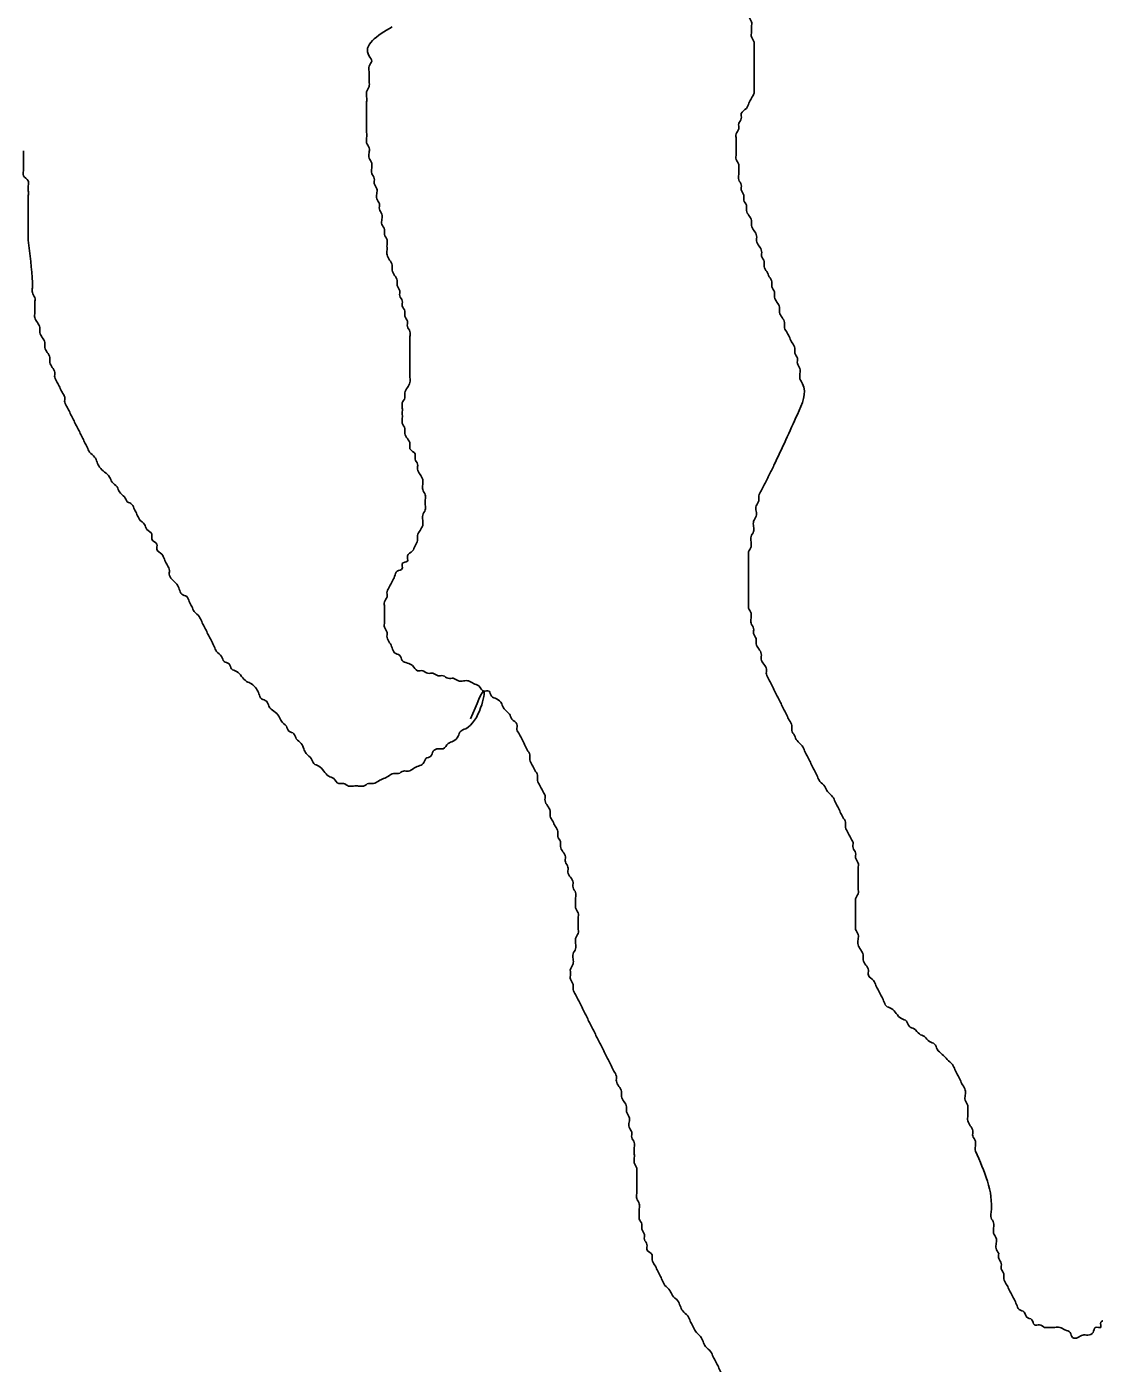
# Model space of a CAD drawing. Extents: x 813775 to 1157140, y 1757555 to 1979907.
# Drawn here: x 1010032 to 1011201, y 1872587 to 1874050 of the extents above; entities that cross this region are included whole.
import ezdxf

# ---------------------------------------------------------------- set-up
doc = ezdxf.new("R2010")
doc.units = 0
doc.layers.add('Level 35', color=7, linetype='Continuous')
doc.layers.add('Level 9', color=7, linetype='Continuous')

msp = doc.modelspace()

# ---------------------------------------------------------------- linework, layer by layer
at = {"layer": 'Level 35'}
for points in [[(1010028.6, 1873914.2), (1010028.6, 1873908.7), (1010028.6, 1873903.2), (1010028.6, 1873897.8), (1010028.6, 1873892.3), (1010028.6, 1873886.9), (1010034, 1873881.4), (1010034, 1873876), (1010034, 1873870.5), (1010034, 1873865.1), (1010034, 1873859.6), (1010034, 1873854.2), (1010034, 1873848.7), (1010034, 1873843.3), (1010034, 1873837.8), (1010034, 1873832.3), (1010034, 1873826.9), (1010034, 1873821.4), (1010034, 1873816.3)], [(1010142, 1873529.9), (1010139.3, 1873535.4), (1010133.8, 1873540.8), (1010131.1, 1873546.3), (1010125.6, 1873551.7), (1010122.9, 1873557.2), (1010117.5, 1873562.6), (1010112, 1873568.1), (1010109.3, 1873573.5), (1010106.5, 1873579), (1010101.1, 1873584.5), (1010098.4, 1873589.9), (1010095.6, 1873595.4), (1010092.9, 1873600.8), (1010090.2, 1873606.3), (1010087.5, 1873611.7), (1010084.7, 1873617.2), (1010082, 1873622.6), (1010079.3, 1873628.1), (1010076.6, 1873633.5), (1010073.8, 1873639), (1010073.8, 1873644.5), (1010071.1, 1873649.9), (1010068.4, 1873655.4), (1010065.7, 1873660.8), (1010062.9, 1873666.3), (1010062.9, 1873671.7), (1010060.2, 1873677.2), (1010057.5, 1873682.6), (1010057.5, 1873688.1), (1010054.8, 1873693.5), (1010052, 1873699), (1010052, 1873704.4), (1010049.3, 1873709.9), (1010046.6, 1873715.4), (1010046.6, 1873720.8), (1010043.9, 1873726.3), (1010041.1, 1873731.7), (1010041.1, 1873737.2), (1010041.1, 1873742.6), (1010041.1, 1873748.1), (1010041.1, 1873753.5), (1010038.4, 1873759), (1010038.4, 1873764.4), (1010038.4, 1873769.9), (1010034, 1873816.3)], [(1010518.1, 1873292.7), (1010532.6, 1873322.9), (1010512.7, 1873281.8), (1010507.2, 1873279), (1010504.5, 1873273.6), (1010499, 1873268.1), (1010493.6, 1873265.4), (1010488.1, 1873259.9), (1010482.7, 1873259.9), (1010477.2, 1873257.2), (1010474.5, 1873251.8), (1010469.1, 1873249), (1010466.3, 1873243.6), (1010460.9, 1873240.8), (1010455.4, 1873238.1), (1010450, 1873235.4), (1010444.5, 1873235.4), (1010439.1, 1873232.7), (1010433.6, 1873232.7), (1010428.2, 1873229.9), (1010422.7, 1873227.2), (1010417.3, 1873224.5), (1010411.8, 1873221.8), (1010406.4, 1873221.8), (1010400.9, 1873219), (1010395.5, 1873219), (1010390, 1873219), (1010384.6, 1873219), (1010379.1, 1873221.8), (1010373.7, 1873221.8), (1010368.2, 1873227.2), (1010362.8, 1873229.9), (1010357.3, 1873235.4), (1010351.9, 1873240.8), (1010346.4, 1873243.6), (1010343.7, 1873249), (1010338.2, 1873254.5), (1010335.5, 1873259.9), (1010332.8, 1873265.4), (1010327.3, 1873270.8), (1010324.6, 1873276.3), (1010319.2, 1873279), (1010316.4, 1873284.5), (1010311, 1873289.9), (1010308.3, 1873295.4), (1010302.8, 1873300.8), (1010297.3, 1873306.3), (1010294.6, 1873311.8), (1010289.2, 1873314.5), (1010286.4, 1873319.9), (1010283.7, 1873325.4), (1010278.3, 1873330.8), (1010272.8, 1873333.6), (1010267.4, 1873339), (1010261.9, 1873344.5), (1010256.5, 1873347.2), (1010253.7, 1873352.7), (1010248.3, 1873355.4), (1010245.6, 1873360.8), (1010240.1, 1873366.3), (1010237.4, 1873371.7), (1010234.7, 1873377.2), (1010231.9, 1873382.7), (1010229.2, 1873388.1), (1010226.5, 1873393.6), (1010223.8, 1873399), (1010221, 1873404.5), (1010215.6, 1873409.9), (1010212.9, 1873415.4), (1010210.1, 1873420.8), (1010207.4, 1873426.3), (1010201.9, 1873429), (1010199.2, 1873434.5), (1010196.5, 1873439.9), (1010191, 1873445.4), (1010188.3, 1873450.8), (1010188.3, 1873456.3), (1010185.6, 1873461.7), (1010182.9, 1873467.2), (1010180.1, 1873472.6), (1010174.7, 1873478.1), (1010174.7, 1873483.6), (1010169.2, 1873489), (1010169.2, 1873494.5), (1010163.8, 1873499.9), (1010161.1, 1873505.4), (1010155.6, 1873510.8), (1010152.9, 1873516.3), (1010150.2, 1873521.7), (1010147.4, 1873527.2), (1010142, 1873529.9)]]:
    msp.add_spline(points, degree=3, dxfattribs=at)
at = {"layer": 'Level 9'}
for points in [[(1010828.3, 1874005.3), (1010828.3, 1874010.9), (1010828.3, 1874016.5), (1010828.3, 1874022), (1010828.3, 1874027.6), (1010828.3, 1874033.2), (1010825.5, 1874038.8), (1010825.5, 1874044.4), (1010825.5, 1874050), (1010825.5, 1874055.5), (1010822.7, 1874061.1), (1010822.7, 1874066.7), (1010819.9, 1874072.3), (1010819.9, 1874077.9), (1010817.1, 1874083.5), (1010817.1, 1874089), (1010817.1, 1874094.6), (1010814.3, 1874100.2), (1010814.3, 1874105.8), (1010811.5, 1874111.4), (1010808.7, 1874116.9), (1010808.7, 1874122.5), (1010806, 1874128.1), (1010806, 1874133.7), (1010803.2, 1874139.3), (1010803.2, 1874144.9), (1010800.4, 1874150.4), (1010797.6, 1874156), (1010797.6, 1874161.6), (1010794.8, 1874167.2), (1010794.8, 1874172.8), (1010792, 1874178.3), (1010792, 1874183.9), (1010789.2, 1874189.5), (1010786.4, 1874195.1), (1010786.4, 1874200.7), (1010783.6, 1874206.3), (1010783.6, 1874211.8), (1010780.8, 1874217.4), (1010780.8, 1874223), (1010778.1, 1874228.6), (1010775.3, 1874234.2), (1010772.5, 1874239.7), (1010769.7, 1874245.3), (1010769.7, 1874250.9), (1010766.9, 1874256.5), (1010764.1, 1874262.1), (1010761.3, 1874267.7), (1010761.3, 1874273.2), (1010761.3, 1874278.8), (1010758.5, 1874284.4), (1010758.5, 1874290), (1010758.5, 1874295.6), (1010755.7, 1874301.1), (1010755.7, 1874306.7), (1010753, 1874312.3), (1010753, 1874317.9), (1010753, 1874323.5), (1010750.2, 1874329.1), (1010750.2, 1874334.6), (1010750.2, 1874340.2), (1010747.4, 1874345.8), (1010747.4, 1874351.4), (1010744.6, 1874357), (1010741.8, 1874362.5), (1010741.8, 1874368.1), (1010739, 1874373.7), (1010736.2, 1874379.3), (1010733.4, 1874384.9), (1010730.6, 1874390.5), (1010727.8, 1874396), (1010722.3, 1874398.8), (1010719.5, 1874404.4), (1010713.9, 1874407.2), (1010711.1, 1874412.8), (1010705.5, 1874415.6), (1010699.9, 1874418.4), (1010697.2, 1874423.9), (1010691.6, 1874423.9), (1010686, 1874423.9), (1010680.4, 1874426.7), (1010674.8, 1874426.7), (1010669.3, 1874426.7), (1010663.7, 1874423.9), (1010658.1, 1874423.9), (1010652.5, 1874423.9), (1010646.9, 1874421.2), (1010641.4, 1874421.2), (1010635.8, 1874421.2), (1010630.2, 1874421.2), (1010624.6, 1874418.4)], [(1010465.6, 1873549), (1010465.6, 1873554.6), (1010462.8, 1873560.1), (1010460, 1873565.7), (1010460, 1873571.3), (1010457.3, 1873576.9), (1010457.3, 1873582.5), (1010451.7, 1873588), (1010451.7, 1873593.6), (1010448.9, 1873599.2), (1010446.1, 1873604.8), (1010446.1, 1873610.4), (1010443.3, 1873616), (1010443.3, 1873621.5), (1010443.3, 1873627.1), (1010443.3, 1873632.7), (1010443.3, 1873638.3), (1010446.1, 1873643.9), (1010446.1, 1873649.4), (1010448.9, 1873655), (1010451.7, 1873660.6), (1010451.7, 1873666.2), (1010451.7, 1873671.8), (1010451.7, 1873677.4), (1010451.7, 1873682.9), (1010451.7, 1873688.5), (1010451.7, 1873694.1), (1010451.7, 1873699.7), (1010451.7, 1873705.3), (1010451.7, 1873710.8), (1010451.7, 1873716.4), (1010448.9, 1873722), (1010448.9, 1873727.6), (1010446.1, 1873733.2), (1010446.1, 1873738.8), (1010443.3, 1873744.3), (1010443.3, 1873749.9), (1010440.5, 1873755.5), (1010440.5, 1873761.1), (1010437.7, 1873766.7), (1010437.7, 1873772.3), (1010434.9, 1873777.8), (1010432.2, 1873783.4), (1010432.2, 1873789), (1010429.4, 1873794.6), (1010426.6, 1873800.2), (1010426.6, 1873805.7), (1010426.6, 1873811.3), (1010426.6, 1873816.9), (1010423.8, 1873822.5), (1010423.8, 1873828.1), (1010421, 1873833.7), (1010421, 1873839.2), (1010421, 1873844.8), (1010418.2, 1873850.4), (1010418.2, 1873856), (1010415.4, 1873861.6), (1010415.4, 1873867.1), (1010415.4, 1873872.7), (1010412.6, 1873878.3), (1010412.6, 1873883.9), (1010409.8, 1873889.5), (1010409.8, 1873895.1), (1010409.8, 1873900.6), (1010407, 1873906.2), (1010407, 1873911.8), (1010407, 1873917.4), (1010404.3, 1873923), (1010404.3, 1873928.5), (1010404.3, 1873934.1), (1010404.3, 1873939.7), (1010404.3, 1873945.3), (1010404.3, 1873950.9), (1010404.3, 1873956.5), (1010404.3, 1873962), (1010404.3, 1873967.6), (1010404.3, 1873973.2), (1010404.3, 1873978.8), (1010407, 1873984.4), (1010407, 1873989.9), (1010407, 1873995.5), (1010407, 1874001.1), (1010407, 1874006.7), (1010409.8, 1874012.3), (1010407, 1874017.9), (1010432.2, 1874050)], [(1010875.7, 1873625.7), (1010881.3, 1873659.2), (1010878.5, 1873664.8), (1010878.5, 1873670.4), (1010878.5, 1873676), (1010875.7, 1873681.6), (1010875.7, 1873687.1), (1010872.9, 1873692.7), (1010872.9, 1873698.3), (1010870.1, 1873703.9), (1010867.3, 1873709.5), (1010864.5, 1873715), (1010861.7, 1873720.6), (1010861.7, 1873726.2), (1010859, 1873731.8), (1010856.2, 1873737.4), (1010856.2, 1873743), (1010853.4, 1873748.5), (1010850.6, 1873754.1), (1010850.6, 1873759.7), (1010847.8, 1873765.3), (1010847.8, 1873770.9), (1010845, 1873776.4), (1010842.2, 1873782), (1010839.4, 1873787.6), (1010839.4, 1873793.2), (1010836.6, 1873798.8), (1010836.6, 1873804.4), (1010833.8, 1873809.9), (1010831.1, 1873815.5), (1010831.1, 1873821.1), (1010828.3, 1873826.7), (1010825.5, 1873832.3), (1010825.5, 1873837.8), (1010822.7, 1873843.4), (1010819.9, 1873849), (1010819.9, 1873854.6), (1010817.1, 1873860.2), (1010817.1, 1873865.8), (1010814.3, 1873871.3), (1010814.3, 1873876.9), (1010811.5, 1873882.5), (1010811.5, 1873888.1), (1010811.5, 1873893.7), (1010811.5, 1873899.2), (1010808.7, 1873904.8), (1010808.7, 1873910.4), (1010808.7, 1873916), (1010808.7, 1873921.6), (1010808.7, 1873927.2), (1010808.7, 1873932.7), (1010811.5, 1873938.3), (1010811.5, 1873943.9), (1010814.3, 1873949.5), (1010814.3, 1873955.1), (1010819.9, 1873960.6), (1010822.7, 1873966.2), (1010825.5, 1873971.8), (1010828.3, 1873977.4), (1010828.3, 1873983), (1010828.3, 1873988.6), (1010828.3, 1873994.1), (1010828.3, 1873999.7), (1010828.3, 1874005.3)], [(1010858.5, 1873307.8), (1010855.7, 1873313.3), (1010852.9, 1873318.9), (1010850.1, 1873324.5), (1010847.4, 1873330.1), (1010844.6, 1873335.7), (1010841.8, 1873341.3), (1010841.8, 1873346.8), (1010839, 1873352.4), (1010836.2, 1873358), (1010836.2, 1873363.6), (1010833.4, 1873369.2), (1010830.6, 1873374.7), (1010830.6, 1873380.3), (1010827.8, 1873385.9), (1010827.8, 1873391.5), (1010825, 1873397.1), (1010825, 1873402.7), (1010825, 1873408.2), (1010822.3, 1873413.8), (1010822.3, 1873419.4), (1010822.3, 1873425), (1010822.3, 1873430.6), (1010822.3, 1873436.1), (1010822.3, 1873441.7), (1010822.3, 1873447.3), (1010822.3, 1873452.9), (1010822.3, 1873458.5), (1010822.3, 1873464.1), (1010822.3, 1873469.6), (1010822.3, 1873475.2), (1010825, 1873480.8), (1010825, 1873486.4), (1010825, 1873492), (1010827.8, 1873497.5), (1010827.8, 1873503.1), (1010827.8, 1873508.7), (1010830.6, 1873514.3), (1010830.6, 1873519.9), (1010830.6, 1873525.5), (1010833.4, 1873531), (1010833.4, 1873536.6), (1010836.2, 1873542.2), (1010839, 1873547.8), (1010841.8, 1873553.4), (1010844.6, 1873558.9), (1010847.4, 1873564.5), (1010850.1, 1873570.1), (1010875.7, 1873625.7)], [(1010627.4, 1873119.2), (1010624.6, 1873124.8), (1010624.6, 1873130.3), (1010621.8, 1873135.9), (1010621.8, 1873141.5), (1010619.1, 1873147.1), (1010616.3, 1873152.7), (1010616.3, 1873158.2), (1010613.5, 1873163.8), (1010613.5, 1873169.4), (1010610.7, 1873175), (1010607.9, 1873180.6), (1010605.1, 1873186.2), (1010605.1, 1873191.7), (1010602.3, 1873197.3), (1010599.5, 1873202.9), (1010599.5, 1873208.5), (1010596.7, 1873214.1), (1010593.9, 1873219.6), (1010591.2, 1873225.2), (1010591.2, 1873230.8), (1010588.4, 1873236.4), (1010585.6, 1873242), (1010582.8, 1873247.6), (1010582.8, 1873253.1), (1010580, 1873258.7), (1010577.2, 1873264.3), (1010574.4, 1873269.9), (1010571.6, 1873275.5), (1010568.8, 1873281), (1010568.8, 1873286.6), (1010563.3, 1873292.2), (1010560.5, 1873297.8), (1010554.9, 1873303.4), (1010552.1, 1873309), (1010546.5, 1873314.5), (1010540.9, 1873317.3), (1010538.2, 1873322.9), (1010532.6, 1873322.9), (1010527, 1873328.5), (1010521.4, 1873331.3), (1010515.8, 1873334.1), (1010510.3, 1873334.1), (1010504.7, 1873334.1), (1010499.1, 1873336.9), (1010493.5, 1873336.9), (1010487.9, 1873339.7), (1010482.4, 1873339.7), (1010476.8, 1873342.4), (1010471.2, 1873342.4), (1010465.6, 1873345.2), (1010460, 1873345.2), (1010454.5, 1873350.8), (1010448.9, 1873353.6), (1010443.3, 1873356.4), (1010440.5, 1873362), (1010434.9, 1873364.8), (1010432.2, 1873370.4), (1010429.4, 1873375.9), (1010426.6, 1873381.5), (1010426.6, 1873387.1), (1010423.8, 1873392.7), (1010423.8, 1873398.3), (1010423.8, 1873403.8), (1010423.8, 1873409.4), (1010423.8, 1873415), (1010423.8, 1873420.6), (1010426.6, 1873426.2), (1010426.6, 1873431.8), (1010429.4, 1873437.3), (1010432.2, 1873442.9), (1010434.9, 1873448.5), (1010437.7, 1873454.1), (1010443.3, 1873456.9), (1010443.3, 1873462.5), (1010448.9, 1873465.2), (1010448.9, 1873470.8), (1010454.5, 1873476.4), (1010457.3, 1873482), (1010460, 1873487.6), (1010460, 1873493.2), (1010462.8, 1873498.7), (1010465.6, 1873504.3), (1010465.6, 1873509.9), (1010465.6, 1873515.5), (1010468.4, 1873521.1), (1010468.4, 1873526.6), (1010468.4, 1873532.2), (1010468.4, 1873537.8), (1010465.6, 1873543.4), (1010465.6, 1873549)], [(1011070.5, 1872819.4), (1011070.5, 1872824.9), (1011070.5, 1872830.5), (1011067.7, 1872836.1), (1011067.7, 1872841.7), (1011064.9, 1872847.3), (1011062.2, 1872852.8), (1011062.2, 1872858.4), (1011062.2, 1872864), (1011062.2, 1872869.6), (1011059.4, 1872875.2), (1011059.4, 1872880.8), (1011059.4, 1872886.3), (1011056.6, 1872891.9), (1011053.8, 1872897.5), (1011051, 1872903.1), (1011048.2, 1872908.7), (1011045.4, 1872914.2), (1011039.8, 1872919.8), (1011034.3, 1872925.4), (1011028.7, 1872931), (1011025.9, 1872936.6), (1011020.3, 1872939.4), (1011014.7, 1872944.9), (1011009.2, 1872947.7), (1011003.6, 1872953.3), (1010998, 1872956.1), (1010995.2, 1872961.7), (1010989.6, 1872964.5), (1010984, 1872970.1), (1010978.5, 1872975.6), (1010972.9, 1872978.4), (1010970.1, 1872984), (1010967.3, 1872989.6), (1010964.5, 1872995.2), (1010961.7, 1873000.8), (1010958.9, 1873006.3), (1010953.4, 1873011.9), (1010953.4, 1873017.5), (1010950.6, 1873023.1), (1010947.8, 1873028.7), (1010947.8, 1873034.3), (1010945, 1873039.8), (1010942.2, 1873045.4), (1010942.2, 1873051), (1010942.2, 1873056.6), (1010939.4, 1873062.2), (1010939.4, 1873067.7), (1010939.4, 1873073.3), (1010939.4, 1873078.9), (1010939.4, 1873084.5), (1010939.4, 1873090.1), (1010939.4, 1873095.7), (1010942.2, 1873101.2), (1010942.2, 1873106.8), (1010942.2, 1873112.4), (1010942.2, 1873118), (1010942.2, 1873123.6), (1010942.2, 1873129.1), (1010942.2, 1873134.7), (1010939.4, 1873140.3), (1010939.4, 1873145.9), (1010936.6, 1873151.5), (1010936.6, 1873157.1), (1010933.8, 1873162.6), (1010931, 1873168.2), (1010928.3, 1873173.8), (1010928.3, 1873179.4), (1010925.5, 1873185), (1010922.7, 1873190.5), (1010919.9, 1873196.1), (1010917.1, 1873201.7), (1010914.3, 1873207.3), (1010908.7, 1873212.9), (1010905.9, 1873218.5), (1010900.4, 1873224), (1010897.6, 1873229.6), (1010894.8, 1873235.2), (1010892, 1873240.8), (1010889.2, 1873246.4), (1010886.4, 1873251.9), (1010883.6, 1873257.5), (1010880.8, 1873263.1), (1010875.3, 1873268.7), (1010872.5, 1873274.3), (1010869.7, 1873279.9), (1010869.7, 1873285.4), (1010866.9, 1873291), (1010864.1, 1873296.6), (1010861.3, 1873302.2), (1010858.5, 1873307.8)], [(1010769.7, 1872616.8), (1010764.1, 1872622.4), (1010761.3, 1872628), (1010758.5, 1872633.5), (1010755.7, 1872639.1), (1010750.2, 1872644.7), (1010747.4, 1872650.3), (1010744.6, 1872655.9), (1010739, 1872661.5), (1010736.2, 1872667), (1010730.6, 1872672.6), (1010727.8, 1872678.2), (1010725.1, 1872683.8), (1010722.3, 1872689.4), (1010719.5, 1872694.9), (1010716.7, 1872700.5), (1010716.7, 1872706.1), (1010711.1, 1872711.7), (1010711.1, 1872717.3), (1010708.3, 1872722.9), (1010708.3, 1872728.4), (1010705.5, 1872734), (1010705.5, 1872739.6), (1010702.7, 1872745.2), (1010702.7, 1872750.8), (1010702.7, 1872756.3), (1010702.7, 1872761.9), (1010699.9, 1872767.5), (1010699.9, 1872773.1), (1010699.9, 1872778.7), (1010699.9, 1872784.3), (1010699.9, 1872789.8), (1010699.9, 1872795.4), (1010699.9, 1872801), (1010697.2, 1872806.6), (1010697.2, 1872812.2), (1010697.2, 1872817.7), (1010697.2, 1872823.3), (1010697.2, 1872828.9), (1010694.4, 1872834.5), (1010694.4, 1872840.1), (1010691.6, 1872845.7), (1010691.6, 1872851.2), (1010691.6, 1872856.8), (1010688.8, 1872862.4), (1010688.8, 1872868), (1010686, 1872873.6), (1010683.2, 1872879.1), (1010683.2, 1872884.7), (1010680.4, 1872890.3), (1010677.6, 1872895.9), (1010677.6, 1872901.5), (1010674.8, 1872907.1), (1010672.1, 1872912.6), (1010669.3, 1872918.2), (1010666.5, 1872923.8), (1010663.7, 1872929.4), (1010660.9, 1872935), (1010658.1, 1872940.5), (1010655.3, 1872946.1), (1010652.5, 1872951.7), (1010649.7, 1872957.3), (1010646.9, 1872962.9), (1010644.2, 1872968.5), (1010641.4, 1872974), (1010638.6, 1872979.6), (1010635.8, 1872985.2), (1010633, 1872990.8), (1010630.2, 1872996.4), (1010630.2, 1873002), (1010627.4, 1873007.5), (1010627.4, 1873013.1), (1010627.4, 1873018.7), (1010630.2, 1873024.3), (1010630.2, 1873029.9), (1010630.2, 1873035.4), (1010633, 1873041), (1010633, 1873046.6), (1010633, 1873052.2), (1010635.8, 1873057.8), (1010635.8, 1873063.4), (1010635.8, 1873068.9), (1010635.8, 1873074.5), (1010635.8, 1873080.1), (1010633, 1873085.7), (1010633, 1873091.3), (1010633, 1873096.8), (1010633, 1873102.4), (1010630.2, 1873108), (1010630.2, 1873113.6), (1010627.4, 1873119.2)], [(1011096.1, 1872707.5), (1011093.3, 1872713.1), (1011093.3, 1872718.7), (1011093.3, 1872724.3), (1011090.5, 1872729.8), (1011090.5, 1872735.4), (1011090.5, 1872741), (1011087.7, 1872746.6), (1011087.7, 1872752.2), (1011070.5, 1872819.4)], [(1011483.8, 1872810.8), (1011481, 1872805.2), (1011475.5, 1872805.2), (1011472.7, 1872799.6), (1011469.9, 1872794), (1011464.3, 1872791.2), (1011458.7, 1872788.5), (1011455.9, 1872782.9), (1011450.3, 1872780.1), (1011447.6, 1872774.5), (1011444.8, 1872768.9), (1011439.2, 1872768.9), (1011436.4, 1872763.3), (1011430.8, 1872760.5), (1011425.2, 1872757.8), (1011422.5, 1872752.2), (1011416.9, 1872749.4), (1011414.1, 1872743.8), (1011408.5, 1872741), (1011405.7, 1872735.4), (1011402.9, 1872729.8), (1011397.3, 1872727.1), (1011394.6, 1872721.5), (1011391.8, 1872715.9), (1011386.2, 1872713.1), (1011386.2, 1872707.5), (1011380.6, 1872704.7), (1011377.8, 1872699.1), (1011372.2, 1872693.6), (1011366.7, 1872690.8), (1011361.1, 1872688), (1011358.3, 1872682.4), (1011352.7, 1872679.6), (1011349.9, 1872674), (1011344.3, 1872671.2), (1011338.8, 1872668.4), (1011336, 1872662.9), (1011330.4, 1872660.1), (1011324.8, 1872654.5), (1011319.2, 1872651.7), (1011316.4, 1872646.1), (1011310.9, 1872643.3), (1011305.3, 1872640.5), (1011299.7, 1872640.5), (1011294.1, 1872635), (1011288.6, 1872632.2), (1011283, 1872632.2), (1011277.4, 1872632.2), (1011271.8, 1872632.2), (1011266.2, 1872635), (1011260.7, 1872635), (1011255.1, 1872640.5), (1011249.5, 1872643.3), (1011243.9, 1872646.1), (1011238.3, 1872646.1), (1011232.8, 1872646.1), (1011227.2, 1872646.1), (1011221.6, 1872643.3), (1011216, 1872640.5), (1011213.2, 1872635), (1011207.7, 1872632.2), (1011207.7, 1872626.6), (1011202.1, 1872626.6), (1011199.3, 1872621), (1011193.7, 1872618.2), (1011188.1, 1872618.2), (1011182.5, 1872615.4), (1011177, 1872615.4), (1011174.2, 1872621), (1011168.6, 1872623.8), (1011163, 1872626.6), (1011157.4, 1872626.6), (1011151.9, 1872626.6), (1011146.3, 1872626.6), (1011140.7, 1872629.4), (1011135.1, 1872629.4), (1011132.3, 1872635), (1011126.8, 1872637.7), (1011124, 1872643.3), (1011118.4, 1872646.1), (1011115.6, 1872651.7), (1011112.8, 1872657.3), (1011110, 1872662.9), (1011107.2, 1872668.4), (1011104.4, 1872674), (1011101.6, 1872679.6), (1011101.6, 1872685.2), (1011098.9, 1872690.8), (1011098.9, 1872696.4), (1011096.1, 1872701.9), (1011096.1, 1872707.5)], [(1010931.5, 1872114.4), (1010931.5, 1872120), (1010928.7, 1872125.6), (1010928.7, 1872131.2), (1010925.9, 1872136.8), (1010925.9, 1872142.3), (1010923.1, 1872147.9), (1010923.1, 1872153.5), (1010920.3, 1872159.1), (1010920.3, 1872164.7), (1010920.3, 1872170.2), (1010917.5, 1872175.8), (1010917.5, 1872181.4), (1010914.7, 1872187), (1010912, 1872192.6), (1010912, 1872198.2), (1010912, 1872203.7), (1010909.2, 1872209.3), (1010909.2, 1872214.9), (1010909.2, 1872220.5), (1010906.4, 1872226.1), (1010906.4, 1872231.7), (1010903.6, 1872237.2), (1010903.6, 1872242.8), (1010903.6, 1872248.4), (1010900.8, 1872254), (1010900.8, 1872259.6), (1010898, 1872265.1), (1010898, 1872270.7), (1010898, 1872276.3), (1010898, 1872281.9), (1010895.2, 1872287.5), (1010895.2, 1872293.1), (1010895.2, 1872298.6), (1010895.2, 1872304.2), (1010895.2, 1872309.8), (1010892.4, 1872315.4), (1010892.4, 1872321), (1010892.4, 1872326.5), (1010889.6, 1872332.1), (1010889.6, 1872337.7), (1010886.9, 1872343.3), (1010886.9, 1872348.9), (1010884.1, 1872354.5), (1010884.1, 1872360), (1010881.3, 1872365.6), (1010878.5, 1872371.2), (1010878.5, 1872376.8), (1010875.7, 1872382.4), (1010872.9, 1872387.9), (1010872.9, 1872393.5), (1010870.1, 1872399.1), (1010867.3, 1872404.7), (1010864.5, 1872410.3), (1010861.7, 1872415.9), (1010859, 1872421.4), (1010856.2, 1872427), (1010853.4, 1872432.6), (1010850.6, 1872438.2), (1010850.6, 1872443.8), (1010847.8, 1872449.3), (1010845, 1872454.9), (1010842.2, 1872460.5), (1010839.4, 1872466.1), (1010836.6, 1872471.7), (1010836.6, 1872477.3), (1010833.8, 1872482.8), (1010831.1, 1872488.4), (1010828.3, 1872494), (1010825.5, 1872499.6), (1010825.5, 1872505.2), (1010822.7, 1872510.7), (1010819.9, 1872516.3), (1010817.1, 1872521.9), (1010814.3, 1872527.5), (1010814.3, 1872533.1), (1010811.5, 1872538.7), (1010808.7, 1872544.2), (1010806, 1872549.8), (1010806, 1872555.4), (1010803.2, 1872561), (1010800.4, 1872566.6), (1010797.6, 1872572.1), (1010792, 1872577.7), (1010789.2, 1872583.3), (1010786.4, 1872588.9), (1010783.6, 1872594.5), (1010780.8, 1872600.1), (1010775.3, 1872605.6), (1010772.5, 1872611.2), (1010769.7, 1872616.8)]]:
    msp.add_spline(points, degree=3, dxfattribs=at)

doc.saveas('drawing.dxf')
